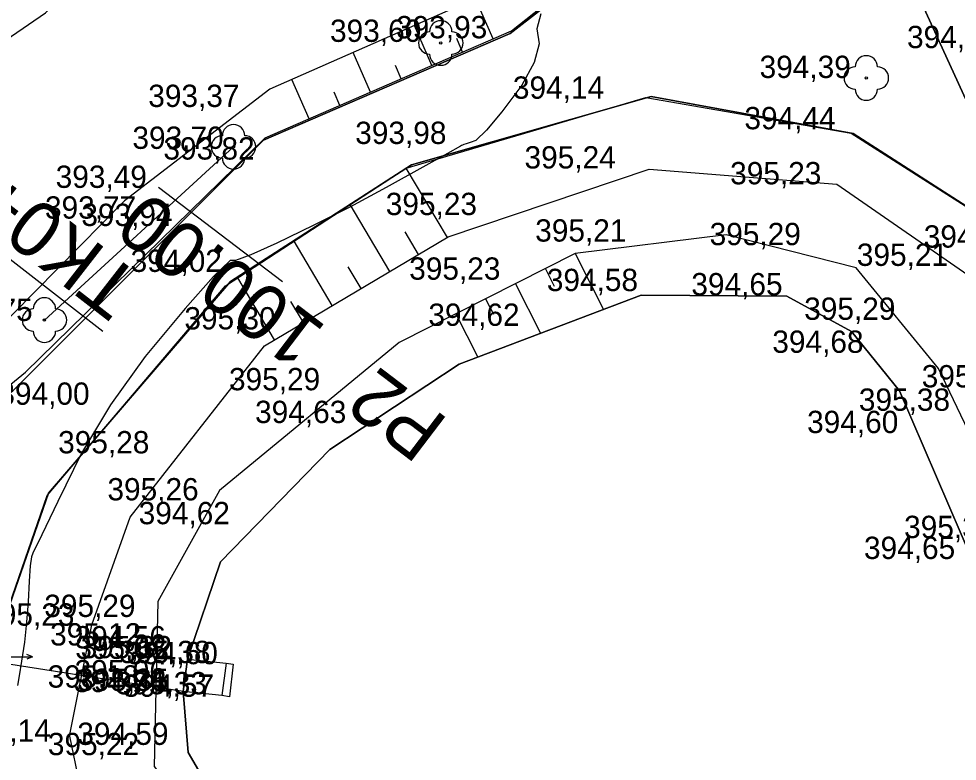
# Model space of a CAD drawing. Extents: x -574342 to -507939, y -1144044 to -1123894.
# Drawn here: x -508508.86 to -508466.78, y -1143185.95 to -1143152.64 of the extents above; entities that cross this region are included whole.
import ezdxf

# ---------------------------------------------------------------- set-up
doc = ezdxf.new("R2010")
doc.units = 0
for name, color, linetype in [('01_PARCELY_NAVRH_PC', 7, 'Continuous'), ('01_PARCELY_NAVRH_VHO', 7, 'Continuous'), ('01_PARCELY_NAVRH_ŽP', 7, 'Continuous'), ('05_VHO_V_NÁDRŽ_STAV', 7, 'Continuous'), ('05_VHO_V_TOK_STAV', 7, 'Continuous'), ('18', 7, 'Continuous'), ('19', 7, 'Continuous'), ('23', 7, 'Continuous'), ('51', 7, 'Continuous'), ('52', 7, 'Continuous'), ('54', 7, 'Continuous'), ('55', 7, 'Continuous'), ('57', 7, 'Continuous'), ('6', 7, 'Continuous'), ('60', 7, 'Continuous'), ('61', 7, 'Continuous'), ('Level 255', 7, 'Continuous'), ('VRST VEDL', 7, 'Continuous')]:
    doc.layers.add(name, color=color, linetype=linetype)

msp = doc.modelspace()

# ---------------------------------------------------------------- linework, layer by layer
at = {"layer": '01_PARCELY_NAVRH_PC'}
msp.add_lwpolyline([(-508426.41, -1143265.09), (-508431, -1143245.85), (-508431.86, -1143242.81), (-508432.73, -1143240.34), (-508445.99, -1143206.42), (-508454.33, -1143183.49), (-508456.87, -1143173.84), (-508463.3, -1143163.03), (-508476.26, -1143134.7), (-508479.46, -1143126.74), (-508474.05, -1143124.14), (-508467.92, -1143139.18), (-508459.97, -1143152.33), (-508456.09, -1143158.71), (-508451.57, -1143168.14), (-508437.66, -1143207.58), (-508425.52, -1143241.92), (-508422.7, -1143249.88), (-508420.08, -1143265.35)], dxfattribs=at)
at = {"layer": '01_PARCELY_NAVRH_VHO'}
msp.add_lwpolyline([(-508487.01, -1143113.01), (-508483.82, -1143117.57), (-508479.46, -1143126.74), (-508476.26, -1143134.7), (-508479.68, -1143136.88), (-508479.12, -1143143.52), (-508481.34, -1143149.03), (-508486.83, -1143153.3), (-508497.89, -1143158.09), (-508509.12, -1143169.33), (-508512.27, -1143171.56), (-508515.68, -1143172.08), (-508518.2, -1143171.1), (-508521.06, -1143176.58), (-508513.26, -1143177.6), (-508509.38, -1143179.27), (-508507.52, -1143173.92), (-508499.36, -1143164.43), (-508491.25, -1143159.19), (-508480.5, -1143156.13), (-508471.45, -1143157.79), (-508463.3, -1143163.03)], dxfattribs=at)
at = {"layer": '01_PARCELY_NAVRH_ŽP'}
msp.add_lwpolyline([(-508521.06, -1143176.58), (-508518.2, -1143171.1), (-508515.68, -1143172.08), (-508512.27, -1143171.56), (-508509.12, -1143169.33), (-508497.89, -1143158.09), (-508486.83, -1143153.3), (-508481.34, -1143149.03), (-508479.12, -1143143.52), (-508479.68, -1143136.88), (-508476.26, -1143134.7), (-508463.3, -1143163.03), (-508471.45, -1143157.79), (-508480.5, -1143156.13), (-508491.25, -1143159.19), (-508499.36, -1143164.43), (-508507.52, -1143173.92), (-508509.38, -1143179.27), (-508513.26, -1143177.6)], close=True, dxfattribs=at)
at = {"layer": '05_VHO_V_NÁDRŽ_STAV'}
msp.add_lwpolyline([(-508464.4, -1143180.91), (-508469.37, -1143169.34), (-508471.53, -1143166.68), (-508474.42, -1143165.09), (-508480.95, -1143165.04), (-508489.11, -1143168.14), (-508494.91, -1143171.96), (-508499.81, -1143177.01), (-508501.3, -1143181.37), (-508501.49, -1143182.82), (-508501.26, -1143185.56), (-508499.61, -1143188.4), (-508492.34, -1143191.56), (-508489.27, -1143194.04), (-508484.01, -1143201.26), (-508480.426, -1143207.853), (-508478.993, -1143210.489), (-508477.56, -1143213.124), (-508476.127, -1143215.76), (-508470.13, -1143226.79), (-508467.96, -1143233.2), (-508464.38, -1143236.85)], dxfattribs=at)
at = {"layer": '05_VHO_V_TOK_STAV'}
msp.add_lwpolyline([(-508501.49, -1143182.82), (-508512.947, -1143181.037), (-508530.674, -1143178.031)], dxfattribs=at)
at = {"layer": '23'}
msp.add_lwpolyline([(-508526.399, -1143150.082), (-508505.084, -1143166.654)], dxfattribs=at)
at = {"layer": '51'}
msp.add_lwpolyline([(-508520.2, -1143160.98), (-508507.66, -1143152.38), (-508503.68, -1143148.5), (-508498.94, -1143141.93), (-508496.26, -1143135.35), (-508495.95, -1143129.08), (-508495.44, -1143120.19), (-508493.12, -1143115.06), (-508490.39, -1143115.19), (-508486.94, -1143118.54), (-508484.73, -1143123.98), (-508484.03, -1143128.35), (-508482.47, -1143135.96), (-508481.24, -1143143.89), (-508483.67, -1143147.96), (-508487.25, -1143151.23), (-508497.6, -1143155.8), (-508504.12, -1143160.81), (-508512.14, -1143168.95), (-508515.5, -1143169.45), (-508518.57, -1143168.12), (-508521.82, -1143163.95)], close=True, dxfattribs=at)
msp.add_lwpolyline([(-508520.2, -1143160.98), (-508507.66, -1143152.38), (-508503.68, -1143148.5), (-508498.94, -1143141.93), (-508496.26, -1143135.35), (-508495.95, -1143129.08), (-508495.44, -1143120.19), (-508493.12, -1143115.06), (-508490.39, -1143115.19), (-508486.94, -1143118.54), (-508484.73, -1143123.98), (-508484.03, -1143128.35), (-508482.47, -1143135.96), (-508481.24, -1143143.89), (-508483.67, -1143147.96), (-508487.25, -1143151.23), (-508497.6, -1143155.8), (-508504.12, -1143160.81), (-508512.14, -1143168.95), (-508515.5, -1143169.45), (-508518.57, -1143168.12), (-508521.82, -1143163.95)], close=True, dxfattribs=at)
for points in [[(-508501.3, -1143181.37), (-508499.81, -1143177.01), (-508494.91, -1143171.96), (-508489.11, -1143168.14), (-508480.95, -1143165.04), (-508474.42, -1143165.09), (-508471.53, -1143166.68), (-508469.37, -1143169.34), (-508464.4, -1143180.91)], [(-508501.3, -1143181.37), (-508499.81, -1143177.01), (-508494.91, -1143171.96), (-508489.11, -1143168.14), (-508480.95, -1143165.04), (-508474.42, -1143165.09), (-508471.53, -1143166.68), (-508469.37, -1143169.34), (-508464.4, -1143180.91)], [(-508464.38, -1143236.85), (-508467.96, -1143233.2), (-508470.13, -1143226.79), (-508484.01, -1143201.26), (-508489.27, -1143194.04), (-508492.34, -1143191.56), (-508499.61, -1143188.4), (-508501.26, -1143185.56), (-508501.49, -1143182.82)], [(-508464.38, -1143236.85), (-508467.96, -1143233.2), (-508470.13, -1143226.79), (-508484.01, -1143201.26), (-508489.27, -1143194.04), (-508492.34, -1143191.56), (-508499.61, -1143188.4), (-508501.26, -1143185.56), (-508501.49, -1143182.82)]]:
    msp.add_lwpolyline(points, dxfattribs=at)
at = {"layer": '52'}
for p, q in [((-508508.25, -1143181.27), (-508508.5, -1143181.17)), ((-508509.75, -1143181.27), (-508508.25, -1143181.27)), ((-508508.25, -1143181.27), (-508508.5, -1143181.37))]:
    msp.add_line(p, q, dxfattribs=at)
at = {"layer": '54'}
for centre in [(-508489.94, -1143153.73), (-508470.86, -1143155.3), (-508499.23, -1143158.39), (-508507.71, -1143166.16)]:
    msp.add_circle(centre, 0.05, dxfattribs=at)
for centre, start, end in [((-508489.94, -1143153.23), 0, 180), ((-508490.44, -1143153.73), 90, 270), ((-508489.44, -1143153.73), 270, 90), ((-508489.94, -1143154.23), 180, 0), ((-508470.86, -1143154.8), 0, 180), ((-508471.36, -1143155.3), 90, 270), ((-508470.36, -1143155.3), 270, 90), ((-508470.86, -1143155.8), 180, 0), ((-508499.23, -1143157.89), 0, 180), ((-508499.73, -1143158.39), 90, 270), ((-508498.73, -1143158.39), 270, 90), ((-508499.23, -1143158.89), 180, 0), ((-508507.71, -1143165.66), 0, 180), ((-508508.21, -1143166.16), 90, 270), ((-508507.21, -1143166.16), 270, 90), ((-508507.71, -1143166.66), 180, 0)]:
    msp.add_arc(centre, 0.5, start, end, dxfattribs=at)
at = {"layer": '55'}
msp.add_line((-508499.23, -1143158.39), (-508507.71, -1143166.16), dxfattribs=at)
msp.add_line((-508499.23, -1143158.39), (-508507.71, -1143166.16), dxfattribs=at)
at = {"layer": '57'}
msp.add_lwpolyline([(-508501.49, -1143182.82), (-508501.3, -1143181.37), (-508499.56, -1143181.56), (-508499.75, -1143183)], close=True, dxfattribs=at)
msp.add_lwpolyline([(-508501.49, -1143182.82), (-508501.3, -1143181.37), (-508499.56, -1143181.56), (-508499.75, -1143183)], close=True, dxfattribs=at)
msp.add_lwpolyline([(-508499.56, -1143181.56), (-508499.24, -1143181.6), (-508499.41, -1143183.06), (-508499.75, -1143183)], dxfattribs=at)
msp.add_lwpolyline([(-508499.56, -1143181.56), (-508499.24, -1143181.6), (-508499.41, -1143183.06), (-508499.75, -1143183)], dxfattribs=at)
at = {"layer": '6'}
msp.add_lwpolyline([(-508497.03, -1143164.447), (-508502.599, -1143160.206)], dxfattribs=at)
at = {"layer": '60'}
msp.add_line((-508506.58, -1143184.83), (-508505.2, -1143191.49), dxfattribs=at)
msp.add_line((-508506.58, -1143184.83), (-508505.2, -1143191.49), dxfattribs=at)
for points in [[(-508515.74, -1143172.05), (-508512.28, -1143171.53), (-508508.56, -1143168.5), (-508497.82, -1143157.99), (-508486.77, -1143153.18), (-508481.27, -1143148.82), (-508479.19, -1143143.42), (-508479.72, -1143136.69), (-508476.24, -1143134.48), (-508476.7, -1143133.48), (-508480.34, -1143134.37), (-508481.13, -1143128.49), (-508479.36, -1143127.67), (-508479.81, -1143126.52), (-508482.03, -1143126.91), (-508483.98, -1143117.49), (-508487.17, -1143112.95)], [(-508515.74, -1143172.05), (-508512.28, -1143171.53), (-508508.56, -1143168.5), (-508497.82, -1143157.99), (-508486.77, -1143153.18), (-508481.27, -1143148.82), (-508479.19, -1143143.42), (-508479.72, -1143136.69), (-508476.24, -1143134.48), (-508476.7, -1143133.48), (-508480.34, -1143134.37), (-508481.13, -1143128.49), (-508479.36, -1143127.67), (-508479.81, -1143126.52), (-508482.03, -1143126.91), (-508483.98, -1143117.49), (-508487.17, -1143112.95)], [(-508509.56, -1143179.75), (-508507.59, -1143174.03), (-508499.59, -1143164.63), (-508491.49, -1143159.34), (-508480.74, -1143156.18), (-508471.54, -1143157.78), (-508463.5, -1143162.91), (-508457.05, -1143173.57)], [(-508509.56, -1143179.75), (-508507.59, -1143174.03), (-508499.59, -1143164.63), (-508491.49, -1143159.34), (-508480.74, -1143156.18), (-508471.54, -1143157.78), (-508463.5, -1143162.91), (-508457.05, -1143173.57)], [(-508506.58, -1143184.83), (-508505.59, -1143179.84), (-508503.86, -1143175), (-508497.84, -1143167.31), (-508489.61, -1143162.43), (-508480.59, -1143159.39), (-508472.18, -1143160.07), (-508465.72, -1143164.54), (-508460.82, -1143174.63)], [(-508506.58, -1143184.83), (-508505.59, -1143179.84), (-508503.86, -1143175), (-508497.84, -1143167.31), (-508489.61, -1143162.43), (-508480.59, -1143159.39), (-508472.18, -1143160.07), (-508465.72, -1143164.54), (-508460.82, -1143174.63)], [(-508455.56, -1143236.37), (-508453.06, -1143233.89), (-508451.99, -1143229.27), (-508454.51, -1143221.16), (-508458.09, -1143209.77), (-508458.76, -1143200.63), (-508458.93, -1143189.23), (-508462.08, -1143179.93), (-508467.63, -1143168.34), (-508471.31, -1143163.81), (-508477.14, -1143162.33), (-508483.91, -1143163.18), (-508491.81, -1143167.17), (-508499.86, -1143173.8), (-508502.62, -1143178.78)], [(-508455.56, -1143236.37), (-508453.06, -1143233.89), (-508451.99, -1143229.27), (-508454.51, -1143221.16), (-508458.09, -1143209.77), (-508458.76, -1143200.63), (-508458.93, -1143189.23), (-508462.08, -1143179.93), (-508467.63, -1143168.34), (-508471.31, -1143163.81), (-508477.14, -1143162.33), (-508483.91, -1143163.18), (-508491.81, -1143167.17), (-508499.86, -1143173.8), (-508502.62, -1143178.78)], [(-508502.62, -1143178.78), (-508502.72, -1143182.77), (-508502.79, -1143186.19), (-508500.02, -1143189.86), (-508493.53, -1143193.19), (-508490.45, -1143195.53), (-508485.71, -1143201.99), (-508472.29, -1143227.39), (-508470.21, -1143235.36), (-508466.87, -1143240.4), (-508461.84, -1143241.3), (-508457.74, -1143240.31)], [(-508502.62, -1143178.78), (-508502.72, -1143182.77), (-508502.79, -1143186.19), (-508500.02, -1143189.86), (-508493.53, -1143193.19), (-508490.45, -1143195.53), (-508485.71, -1143201.99), (-508472.29, -1143227.39), (-508470.21, -1143235.36), (-508466.87, -1143240.4), (-508461.84, -1143241.3), (-508457.74, -1143240.31)]]:
    msp.add_lwpolyline(points, dxfattribs=at)
at = {"layer": '61'}
for p, q in [((-508487.589, -1143153.536), (-508488.376, -1143151.727)), ((-508487.589, -1143153.536), (-508488.376, -1143151.727)), ((-508490.34, -1143154.734), (-508491.121, -1143152.939)), ((-508490.34, -1143154.734), (-508491.121, -1143152.939)), ((-508488.964, -1143154.135), (-508489.226, -1143153.535)), ((-508488.964, -1143154.135), (-508489.226, -1143153.535)), ((-508493.09, -1143155.931), (-508493.865, -1143154.151)), ((-508493.09, -1143155.931), (-508493.865, -1143154.151)), ((-508491.715, -1143155.333), (-508491.974, -1143154.737)), ((-508491.715, -1143155.333), (-508491.974, -1143154.737)), ((-508495.841, -1143157.129), (-508496.61, -1143155.363)), ((-508495.841, -1143157.129), (-508496.61, -1143155.363)), ((-508494.466, -1143156.53), (-508494.723, -1143155.939)), ((-508494.466, -1143156.53), (-508494.723, -1143155.939)), ((-508489.645, -1143162.451), (-508491.49, -1143159.34)), ((-508489.645, -1143162.451), (-508491.49, -1143159.34)), ((-508492.226, -1143163.981), (-508494.004, -1143160.982)), ((-508492.226, -1143163.981), (-508494.004, -1143160.982)), ((-508490.936, -1143163.216), (-508491.539, -1143162.199)), ((-508490.936, -1143163.216), (-508491.539, -1143162.199)), ((-508494.806, -1143165.511), (-508496.518, -1143162.624)), ((-508494.806, -1143165.511), (-508496.518, -1143162.624)), ((-508483.91, -1143163.18), (-508482.645, -1143165.684)), ((-508483.91, -1143163.18), (-508482.645, -1143165.684)), ((-508493.516, -1143164.746), (-508494.097, -1143163.766)), ((-508493.516, -1143164.746), (-508494.097, -1143163.766)), ((-508485.249, -1143163.856), (-508484.851, -1143164.643)), ((-508485.249, -1143163.856), (-508484.851, -1143164.643)), ((-508497.387, -1143167.041), (-508499.032, -1143164.266)), ((-508497.387, -1143167.041), (-508499.032, -1143164.266)), ((-508486.588, -1143164.532), (-508485.465, -1143166.755)), ((-508486.588, -1143164.532), (-508485.465, -1143166.755)), ((-508487.927, -1143165.209), (-508487.577, -1143165.902)), ((-508487.927, -1143165.209), (-508487.577, -1143165.902)), ((-508496.097, -1143166.276), (-508496.656, -1143165.333)), ((-508496.097, -1143166.276), (-508496.656, -1143165.333)), ((-508489.266, -1143165.885), (-508488.285, -1143167.827)), ((-508489.266, -1143165.885), (-508488.285, -1143167.827))]:
    msp.add_line(p, q, dxfattribs=at)
at = {"layer": 'VRST VEDL'}
msp.add_lwpolyline([(-508485.45, -1143152.417), (-508485.63, -1143153.099), (-508485.521, -1143153.761), (-508485.749, -1143154.601), (-508486.311, -1143155.618), (-508487.209, -1143156.812), (-508487.892, -1143157.638), (-508488.361, -1143158.097), (-508488.615, -1143158.187), (-508488.796, -1143158.251), (-508488.902, -1143158.289), (-508488.935, -1143158.3), (-508488.972, -1143158.316), (-508489.014, -1143158.336), (-508489.06, -1143158.361), (-508489.637, -1143158.683), (-508490.746, -1143159.301), (-508492.385, -1143160.215), (-508494.022, -1143161.088), (-508495.654, -1143161.919), (-508497.284, -1143162.707), (-508498.448, -1143163.232), (-508499.146, -1143163.492), (-508499.379, -1143163.489), (-508500.132, -1143164.206), (-508501.405, -1143165.643), (-508503.198, -1143167.802), (-508504.745, -1143169.964), (-508506.048, -1143172.13), (-508507.106, -1143174.3), (-508507.833, -1143175.797), (-508508.228, -1143176.623), (-508508.292, -1143176.777), (-508508.347, -1143177.193), (-508508.395, -1143177.87), (-508508.435, -1143178.808), (-508508.506, -1143179.721), (-508508.609, -1143180.608), (-508508.743, -1143181.469), (-508508.844, -1143182.116), (-508508.912, -1143182.548)], dxfattribs=at)

# ---------------------------------------------------------------- texts
at = {"layer": '18'}
msp.add_text('TK0+106.37', height=2.5, rotation=142.1355, dxfattribs=at).set_placement((-508503.242, -1143164.286))
at = {"layer": '19'}
msp.add_text('P2   100.00', height=2.5, rotation=142.7095, dxfattribs=at).set_placement((-508489.523, -1143170.667))
at = {"layer": 'Level 255'}
for s, p in [('393,93', (-508491.945, -1143153.52)), ('393,60', (-508494.905, -1143153.68)), ('394,55', (-508469.035, -1143153.96)), ('394,39', (-508475.645, -1143155.3)), ('394,14', (-508486.705, -1143156.23)), ('393,37', (-508503.055, -1143156.6)), ('394,44', (-508476.325, -1143157.6)), ('393,70', (-508503.765, -1143158.48)), ('393,98', (-508493.775, -1143158.26)), ('393,82', (-508502.375, -1143158.96)), ('395,24', (-508486.185, -1143159.36)), ('393,49', (-508507.205, -1143160.23)), ('395,23', (-508476.965, -1143160.07)), ('395,23', (-508492.405, -1143161.45)), ('393,77', (-508507.685, -1143161.61)), ('393,94', (-508506.055, -1143161.94)), ('395,21', (-508485.705, -1143162.64)), ('395,29', (-508477.885, -1143162.8)), ('394,58', (-508468.285, -1143162.91)), ('394,02', (-508503.845, -1143164)), ('395,21', (-508471.285, -1143163.73)), ('395,23', (-508491.355, -1143164.35)), ('394,58', (-508485.185, -1143164.86)), ('394,65', (-508478.705, -1143165.05)), ('393,75', (-508512.325, -1143166.2)), ('395,29', (-508473.645, -1143166.15)), ('395,30', (-508501.435, -1143166.58)), ('394,62', (-508490.495, -1143166.42)), ('394,68', (-508475.075, -1143167.63)), ('395,34', (-508468.375, -1143169.18)), ('395,29', (-508499.435, -1143169.31)), ('394,00', (-508509.775, -1143169.96)), ('395,38', (-508471.195, -1143170.23)), ('394,63', (-508498.265, -1143170.78)), ('394,60', (-508473.515, -1143171.23)), ('395,28', (-508507.095, -1143172.14)), ('395,26', (-508504.885, -1143174.25)), ('394,62', (-508503.485, -1143175.32)), ('395,32', (-508469.165, -1143175.94)), ('394,65', (-508470.965, -1143176.88)), ('395,29', (-508507.715, -1143179.48)), ('395,23', (-508510.455, -1143179.87)), ('395,12', (-508507.455, -1143180.76)), ('394,56', (-508506.355, -1143180.89)), ('395,08', (-508506.325, -1143181.36)), ('395,32', (-508506.085, -1143181.33)), ('395,38', (-508504.355, -1143181.55)), ('394,60', (-508504.025, -1143181.6)), ('395,06', (-508506.355, -1143182.41)), ('395,18', (-508507.565, -1143182.65)), ('394,74', (-508506.395, -1143182.85)), ('395,35', (-508506.245, -1143182.8)), ('395,33', (-508504.515, -1143182.95)), ('394,57', (-508504.195, -1143183.06)), ('395,14', (-508511.515, -1143185.08)), ('394,59', (-508506.235, -1143185.22)), ('395,22', (-508507.555, -1143185.68))]:
    msp.add_text(s, height=1, dxfattribs=at).set_placement(p)

doc.saveas('drawing.dxf')
